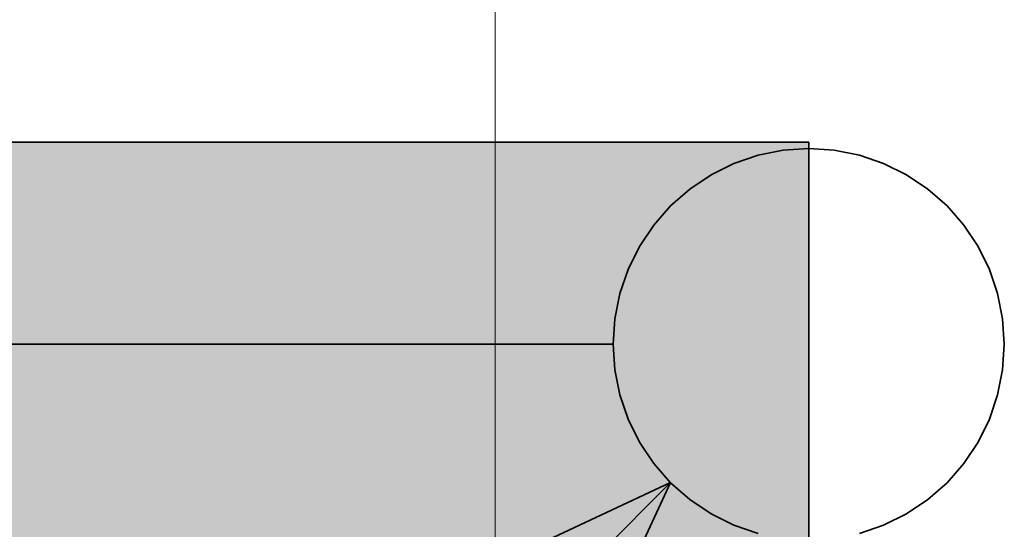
# Model space of a CAD drawing. Extents: x -297 to 573, y -46 to 548.
# Tile 263 of 281: x 322.1 to 325.12, y 392.92 to 394.48. Entities that reach past the tile are written whole.
import ezdxf
from ezdxf.lldxf.tags import DXFTag

# ---------------------------------------------------------------- set-up
doc = ezdxf.new("R2010")
doc.units = 0
doc.layers.get('0').update_dxf_attribs({"lineweight": 35})
doc.layers.add('0-Shading', color=7, linetype='Continuous', lineweight=35)
doc.layers.add('5_EG-HLSE', color=7, linetype='Continuous', lineweight=25)
doc.layers.add('H_Vorlauf', color=1, linetype='Continuous', lineweight=35, true_color=0xff0000)
tags = doc.linetypes.add('ALL_S14', pattern=[0.002, 0.001, -0.001]).pattern_tags.tags
tags[6:7] = [DXFTag(74, 4), DXFTag(75, 0), DXFTag(340, '0'), DXFTag(46, 1.0), DXFTag(50, 0.0), DXFTag(44, 0.0), DXFTag(45, 0.0)]
tags[4:5] = [DXFTag(74, 4), DXFTag(75, 0), DXFTag(340, '0'), DXFTag(46, 1.0), DXFTag(50, 0.0), DXFTag(44, 0.0), DXFTag(45, 0.0)]

# ---------------------------------------------------------------- blocks, each defined once
blk = doc.blocks.new('Shading-A07ALD371N', base_point=(319.9597, 393.002))
at = {"layer": '0-Shading', "color": 14, "true_color": 0xa00000}
for points in [[(320.3394, 394.0259), (324.5208, 394.0259), (320.3394, 394.109)], [(324.5208, 394.0259), (320.3394, 394.109), (324.5208, 394.109)], [(320.3394, 392.869), (324.5208, 392.869), (320.3394, 392.9521)], [(324.5208, 392.869), (320.3394, 392.9521), (324.5208, 392.9521)]]:
    blk.add_solid(points, dxfattribs=at)
at = {"layer": '0-Shading', "color": 12, "true_color": 0xd90000}
for points in [[(320.3394, 393.799), (324.5208, 393.799), (320.3394, 394.0259)], [(324.5208, 393.799), (320.3394, 394.0259), (324.5208, 394.0259)], [(320.3394, 392.9521), (324.5208, 392.9521), (320.3394, 393.179)], [(324.5208, 392.9521), (320.3394, 393.179), (324.5208, 393.179)]]:
    blk.add_solid(points, dxfattribs=at)
at = {"layer": '0-Shading', "color": 1, "true_color": 0xfa0000}
for points in [[(320.3394, 393.489), (324.5208, 393.489), (320.3394, 393.799)], [(324.5208, 393.489), (320.3394, 393.799), (324.5208, 393.799)], [(320.3394, 393.179), (324.5208, 393.179), (320.3394, 393.489)], [(324.5208, 393.179), (320.3394, 393.489), (324.5208, 393.489)]]:
    blk.add_solid(points, dxfattribs=at)
blk = doc.blocks.new('Referenz-A07ALD4Q1N', base_point=(-101.907, -12.8362))
at = {"layer": '5_EG-HLSE', "color": 0, "linetype": 'ALL_S14', "lineweight": 13, "ltscale": 0.13}
blk.add_line((323.5583, 392.6961), (323.5541, 432.6961), dxfattribs=at)
blk = doc.blocks.new('Steigleitung Heizung-A07ALD7S1N', base_point=(316.0368, 385.005))
at = {"color": 0, "lineweight": -2}
for p, q in [((324.4424, 394.0839), (324.3655, 394.0685)), ((324.5208, 394.089), (324.4424, 394.0839)), ((324.5991, 394.0839), (324.5208, 394.089)), ((324.6761, 394.0685), (324.5991, 394.0839)), ((324.3655, 394.0685), (324.2911, 394.0433)), ((324.7504, 394.0433), (324.6761, 394.0685)), ((324.2911, 394.0433), (324.2208, 394.0086)), ((324.8208, 394.0086), (324.7504, 394.0433)), ((324.2208, 394.0086), (324.1555, 393.965)), ((324.886, 393.965), (324.8208, 394.0086)), ((324.1555, 393.965), (324.0965, 393.9133)), ((324.945, 393.9133), (324.886, 393.965)), ((324.0965, 393.9133), (324.0447, 393.8542)), ((324.9968, 393.8542), (324.945, 393.9133)), ((324.0447, 393.8542), (324.0011, 393.789)), ((325.0404, 393.789), (324.9968, 393.8542)), ((324.0011, 393.789), (323.9664, 393.7186)), ((325.0751, 393.7186), (325.0404, 393.789)), ((323.9664, 393.7186), (323.9412, 393.6443)), ((325.1003, 393.6443), (325.0751, 393.7186)), ((323.9412, 393.6443), (323.9259, 393.5673)), ((325.1156, 393.5673), (325.1003, 393.6443)), ((323.9259, 393.5673), (323.9208, 393.489)), ((325.1208, 393.489), (325.1156, 393.5673)), ((323.9208, 393.489), (323.9259, 393.4107)), ((325.1156, 393.4107), (325.1208, 393.489)), ((323.9259, 393.4107), (323.9412, 393.3337)), ((325.1003, 393.3337), (325.1156, 393.4107)), ((323.9412, 393.3337), (323.9664, 393.2594)), ((325.0751, 393.2594), (325.1003, 393.3337)), ((323.9664, 393.2594), (324.0011, 393.189)), ((325.0404, 393.189), (325.0751, 393.2594)), ((324.0011, 393.189), (324.0447, 393.1237)), ((324.9968, 393.1237), (325.0404, 393.189)), ((324.0447, 393.1237), (324.0965, 393.0647)), ((324.945, 393.0647), (324.9968, 393.1237)), ((324.0966, 393.0648), (316.0368, 385.005)), ((321.3776, 391.7969), (324.0966, 393.0648)), ((322.8287, 390.3459), (324.0966, 393.0648)), ((324.0965, 393.0647), (324.1555, 393.013)), ((324.886, 393.013), (324.945, 393.0647)), ((324.1555, 393.013), (324.2208, 392.9694)), ((324.8208, 392.9694), (324.886, 393.013)), ((324.2208, 392.9694), (324.2911, 392.9347)), ((324.7504, 392.9347), (324.8208, 392.9694)), ((324.2911, 392.9347), (324.3655, 392.9094)), ((324.6761, 392.9094), (324.7504, 392.9347))]:
    blk.add_line(p, q, dxfattribs=at)
blk.add_solid([(323.5053, 391.7969), (321.3776, 391.7969), (324.0966, 393.0648)], dxfattribs=at)
blk = doc.blocks.new('Rohr - 1703-A07ALD8O1N', base_point=(319.4094, 393.489))
at = {"color": 0, "linetype": 'ByBlock', "lineweight": -2, "ltscale": 0.35}
blk.add_line((323.9208, 393.489), (319.4094, 393.489), dxfattribs=at)
blk = doc.blocks.new('Geometrie-A07ALD921N', base_point=(234.2799, 392.869))
at = {"layer": 'H_Vorlauf', "lineweight": -2}
for p, q in [((324.5208, 394.109), (320.3394, 394.109)), ((324.5208, 393.7458), (324.5208, 394.109)), ((324.5208, 393.2322), (324.5208, 393.7458)), ((324.5208, 392.869), (324.5208, 393.2322))]:
    blk.add_line(p, q, dxfattribs=at)

msp = doc.modelspace()

# ---------------------------------------------------------------- block references
at = {"color": 251, "lineweight": 25, "ltscale": 0.25, "true_color": 0x585858}
msp.add_blockref('Referenz-A07ALD4Q1N', (-101.907, -12.8362), dxfattribs=at)
at = {"linetype": 'Continuous', "ltscale": 0.35}
msp.add_blockref('Geometrie-A07ALD921N', (234.2799, 392.869), dxfattribs=at)
msp.add_blockref('Shading-A07ALD371N', (319.9597, 393.002))
at = {"layer": 'H_Vorlauf', "ltscale": 0.35}
for name, p in [('Rohr - 1703-A07ALD8O1N', (319.4094, 393.489)), ('Steigleitung Heizung-A07ALD7S1N', (316.0368, 385.005))]:
    msp.add_blockref(name, p, dxfattribs=at)

doc.saveas('drawing.dxf')
